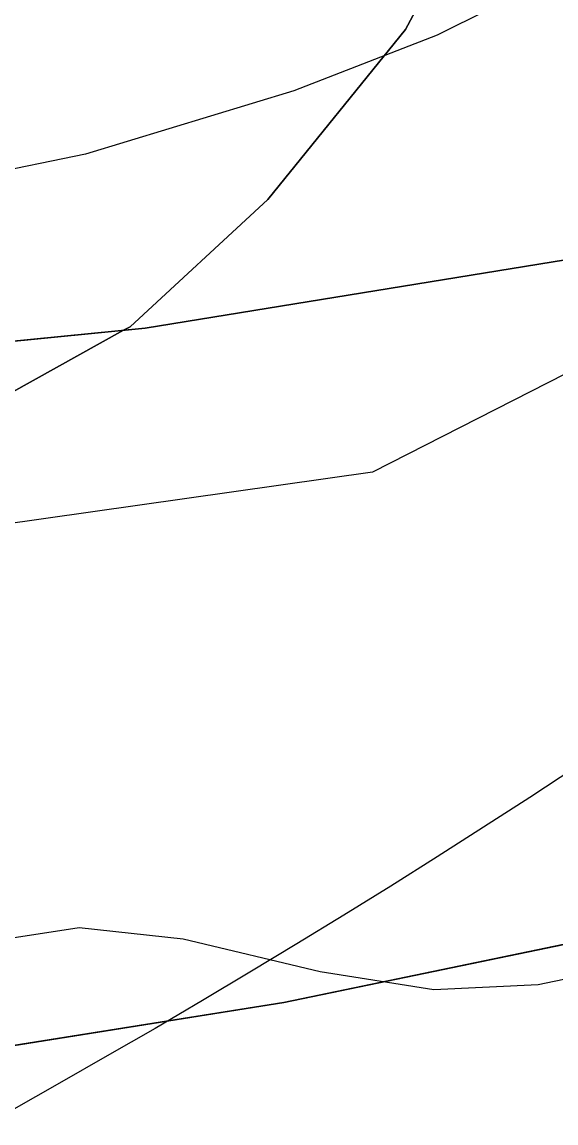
# Model space of a CAD drawing. Extents: x -706130 to -698555, y -971544 to -967260.
# Drawn here: x -703774.7 to -703727.9, y -970478.6 to -970382.2 of the extents above; entities that cross this region are included whole.
import ezdxf

# ---------------------------------------------------------------- set-up
doc = ezdxf.new("R2010")
doc.units = 0
for name, color, linetype in [('BPEJ hranice S', 7, 'Continuous'), ('Docházková izochrona - VLAK N', 7, 'Continuous'), ('KN_Hranice_parcel', 7, 'Continuous'), ('KN_Polygon parcely', 7, 'Continuous'), ('KN_POZEMKY_2_ORNA PUDA', 7, 'Continuous'), ('KN_POZEMKY_7_TTP', 7, 'Continuous'), ('VÝŠKOPIS_vrstevnice hlavní', 7, 'Continuous')]:
    doc.layers.add(name, color=color, linetype=linetype)

msp = doc.modelspace()

# ---------------------------------------------------------------- linework, layer by layer
at = {"layer": 'BPEJ hranice S'}
for points in [[(-703787.558, -970421.294), (-703765.827, -970409.215), (-703765.258, -970408.9), (-703753.178, -970397.745), (-703741.099, -970382.873), (-703736.143, -970373.577)], [(-703736.143, -970373.577), (-703741.099, -970382.873), (-703753.178, -970397.745), (-703765.258, -970408.9), (-703765.827, -970409.215), (-703787.558, -970421.294)]]:
    msp.add_lwpolyline(points, dxfattribs=at)
at = {"layer": 'Docházková izochrona - VLAK N'}
msp.add_circle((-704165.451, -969778.767), 800, dxfattribs=at)
at = {"layer": 'KN_Hranice_parcel'}
for points in [[(-703727.07, -970403.05), (-703763.94, -970409.03), (-703781.1, -970410.72), (-703819.16, -970415.35), (-703835.12, -970417.7), (-703869.86, -970424.84), (-703938.43, -970444.92), (-703948.54, -970445.65), (-703958.88, -970448.46), (-704021.52, -970457.99)], [(-703601.59, -970446.31), (-703650.49, -970452.38), (-703705.99, -970461.1), (-703719.74, -970461.45), (-703751.78, -970468.09), (-703817.03, -970478.47), (-703830.51, -970478.8), (-703911.35, -970488.92), (-703932.24, -970494.67), (-703954.77, -970558.17), (-703987.44, -970566.67), (-703997.99, -970568.7), (-703996, -970622.02)]]:
    msp.add_lwpolyline(points, dxfattribs=at)
at = {"layer": 'KN_Polygon parcely'}
for points in [[(-703781.1, -970410.72), (-703763.94, -970409.03), (-703727.07, -970403.05), (-703717.43, -970401.38), (-703706.66, -970399.52), (-703698.37, -970398.04), (-703695.42, -970397.52), (-703690.3, -970396.61), (-703677.44, -970375.45), (-703680.99, -970373.62), (-703702.57, -970361.06), (-703747.69, -970335.57), (-703751, -970333.7), (-703740.94, -970326.57), (-703745.69, -970325.55), (-703799.81, -970318.76)], [(-703817.03, -970478.47), (-703751.78, -970468.09), (-703719.74, -970461.45), (-703705.99, -970461.1), (-703650.49, -970452.38), (-703601.59, -970446.31), (-703603.73, -970443.09), (-703626.1, -970445.49), (-703634.18, -970419.42), (-703635.34, -970415.7), (-703671.68, -970421.04), (-703700.52, -970426.11), (-703711.3, -970427.99), (-703718.54, -970429.26), (-703723.95, -970418.92), (-703727.07, -970403.05), (-703763.94, -970409.03), (-703781.1, -970410.72)], [(-703799.64, -970587.13), (-703756.58, -970581.51), (-703724.97, -970578.83), (-703705.45, -970575.79), (-703692.56, -970574.52), (-703615.96, -970571.04), (-703601.48, -970571.41), (-703606.09, -970547.29), (-703529.12, -970544), (-703562.08, -970505.76), (-703601.59, -970446.31), (-703650.49, -970452.38), (-703705.99, -970461.1), (-703719.74, -970461.45), (-703751.78, -970468.09), (-703817.03, -970478.47)]]:
    msp.add_lwpolyline(points, dxfattribs=at)
at = {"layer": 'KN_POZEMKY_2_ORNA PUDA'}
for p, q in [((-703751.78, -970468.09), (-703719.74, -970461.45)), ((-703817.03, -970478.47), (-703751.78, -970468.09))]:
    msp.add_line(p, q, dxfattribs=at)
at = {"layer": 'KN_POZEMKY_7_TTP'}
for p, q in [((-703763.94, -970409.03), (-703727.07, -970403.05)), ((-703727.07, -970403.05), (-703763.94, -970409.03)), ((-703781.1, -970410.72), (-703763.94, -970409.03)), ((-703763.94, -970409.03), (-703781.1, -970410.72)), ((-703719.74, -970461.45), (-703751.78, -970468.09)), ((-703751.78, -970468.09), (-703817.03, -970478.47))]:
    msp.add_line(p, q, dxfattribs=at)
at = {"layer": 'VÝŠKOPIS_vrstevnice hlavní'}
for points in [[(-703783.414, -970306.759), (-703736.903, -970321.739), (-703718.642, -970330.014), (-703712.507, -970335.293), (-703706.657, -970346.707), (-703705.373, -970352.414), (-703706.514, -970358.406), (-703710.081, -970364.541), (-703715.075, -970369.962), (-703724.634, -970376.525), (-703738.33, -970383.373), (-703750.885, -970388.224), (-703769.147, -970393.788), (-703778.278, -970395.643)], [(-703624.194, -970397.641), (-703649.874, -970394.644), (-703667.851, -970393.503), (-703685.827, -970395.072), (-703699.381, -970398.924), (-703743.992, -970421.636), (-703883.286, -970441.389)], [(-703633.61, -970431.739), (-703649.018, -970431.739), (-703659.291, -970433.165), (-703666.709, -970435.163), (-703682.403, -970442.439), (-703695.243, -970449.287), (-703699.951, -970452.283), (-703709.225, -970459.702), (-703719.212, -970464.41), (-703729.484, -970466.55), (-703738.615, -970466.978), (-703748.602, -970465.409), (-703760.587, -970462.556), (-703769.718, -970461.557), (-703777.136, -970462.698)]]:
    msp.add_lwpolyline(points, dxfattribs=at)

doc.saveas('drawing.dxf')
